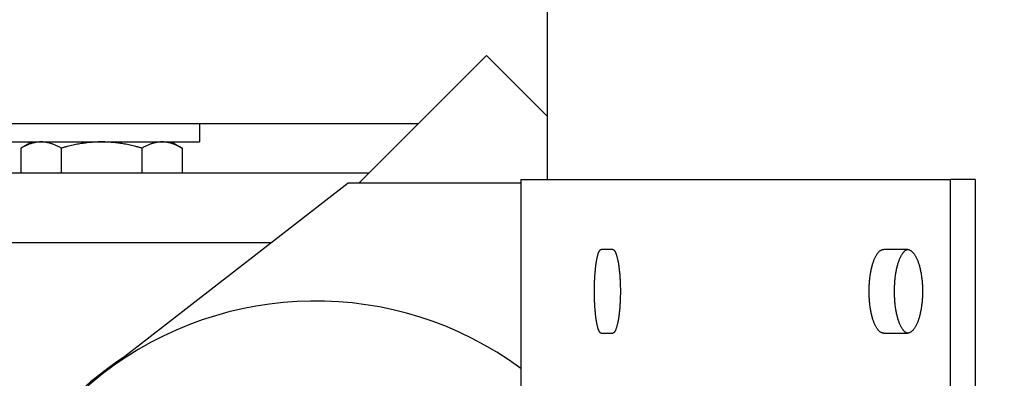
# Model space of a CAD drawing. Header units: inches. Extents: x 24 to 1128, y -69 to 748.
# Tile 306 of 656: x 380.67 to 387.28, y 630.46 to 632.87. Entities that reach past the tile are written whole.
import ezdxf

# ---------------------------------------------------------------- set-up
doc = ezdxf.new("R2010")
doc.units = ezdxf.units.IN
doc.header["$LTSCALE"] = 32
doc.header["$MEASUREMENT"] = 0
doc.layers.add('Dimension (ANSI)', color=7, linetype='Continuous', lineweight=25)
doc.layers.add('Visible (ANSI)', color=7, linetype='Continuous', lineweight=30)
doc.styles.add('Note Text (ANSI)', font='tahoma.ttf')
doc.dimstyles.new('SB Fraction-16 (ANSI)', dxfattribs={"dimscale": 32, "dimtxt": 0.125, "dimasz": 0.098425, "dimexe": 0.125, "dimexo": 0.0625, "dimgap": 0.031496, "dimtad": 0, "dimtih": 1, "dimtoh": 1, "dimdec": 4, "dimrnd": 1e-08, "dimzin": 0, "dimdsep": 46, "dimlunit": 5, "dimtxsty": 'Note Text (ANSI)', "dimcen": 0.09, "dimdle": 0.393701, "dimclrd": 256, "dimclre": 256, "dimclrt": 256, "dimadec": 0, "dimazin": 3, "dimtfac": 0.96, "dimtofl": 0, "dimtmove": 0, "dimatfit": 3, "dimfxl": 1, "dimfrac": 2, "dimtolj": 1, "dimtzin": 12, "dimlwd": -1, "dimlwe": -1, "dimarcsym": 0})

# ---------------------------------------------------------------- blocks, each defined once
blk = doc.blocks.new('*D18')
at = {"layer": 'Defpoints', "color": 0, "transparency": 16777216}
for p in [(496.2806, 687.6685), (344.4743, 549.6685), (496.2806, 549.6685)]:
    blk.add_point(p, dxfattribs=at)
at = {"layer": 'Dimension (ANSI)', "transparency": 16777216}
for p, q in [((494.2806, 687.6685), (340.4743, 687.6685)), ((344.4743, 684.5189), (344.4743, 621.7677)), ((344.4743, 552.8181), (344.4743, 615.5693)), ((494.2806, 549.6685), (340.4743, 549.6685))]:
    blk.add_line(p, q, dxfattribs=at)
for points in [[(343.9494, 684.5189), (344.9993, 684.5189), (344.4743, 687.6685)], [(343.9494, 552.8181), (344.9993, 552.8181), (344.4743, 549.6685)]]:
    blk.add_solid(points, dxfattribs=at)
at = {"layer": 'Dimension (ANSI)', "transparency": 16777216, "insert": (340.3723, 620.7599), "char_height": 4, "attachment_point": 1, "style": 'Note Text (ANSI)'}
blk.add_mtext('\\A1;138', dxfattribs=at)

msp = doc.modelspace()

# ---------------------------------------------------------------- linework, layer by layer
at = {"layer": 'Visible (ANSI)'}
for p, q in [((384.21443, 631.79353), (384.21443, 634.41853)), ((382.94731, 631.76864), (383.80468, 632.62601)), ((383.80468, 632.62601), (384.21443, 632.21626)), ((383.34721, 632.16853), (378.15563, 632.16853)), ((381.87688, 632.16853), (381.87688, 632.04653)), ((380.56438, 632.04653), (381.87688, 632.04653)), ((380.75188, 632.04653), (380.67937, 632.00466)), ((381.68938, 632.04653), (381.7619, 632.00466)), ((380.67937, 632.00466), (380.67937, 631.83753)), ((380.95, 632.00466), (380.95, 631.83753)), ((381.49127, 632.00466), (381.49127, 631.83753)), ((381.7619, 632.00466), (381.7619, 631.83753)), ((383.01621, 631.83753), (380.46663, 631.83753)), ((382.8766, 631.76864), (381.22762, 630.48964)), ((384.03541, 631.76864), (382.8766, 631.76864)), ((384.03541, 631.79353), (386.9207, 631.79353)), ((384.03541, 631.79353), (384.03541, 626.04353)), ((386.9207, 615.79353), (386.9207, 631.79353)), ((387.08612, 631.79353), (386.9207, 631.79353)), ((387.08612, 631.79353), (387.08612, 615.79353)), ((382.36005, 631.36798), (380.48427, 631.36798)), ((384.65184, 631.32478), (384.57567, 631.32478)), ((386.62888, 631.32478), (386.47203, 631.32478)), ((384.57567, 630.76228), (384.65184, 630.76228)), ((386.47203, 630.76228), (386.62888, 630.76228))]:
    msp.add_line(p, q, dxfattribs=at)
for radius, start, end in [(2.33, 53.688358, 127.798213), (2.33837, 122.950185, 180), (2.33, 127.798213, 306.311642)]:
    msp.add_arc((382.65563, 628.64853), radius, start, end, dxfattribs=at)
for points in [[(380.81468, 632.04653), (380.75188, 632.04653), (380.67937, 632.00466)], [(380.95, 632.00466), (380.87748, 632.04653), (380.81468, 632.04653)], [(381.22063, 632.04653), (381.09503, 632.04653), (380.95, 632.00466)], [(381.49127, 632.00466), (381.34623, 632.04653), (381.22063, 632.04653)], [(381.62658, 632.04653), (381.56378, 632.04653), (381.49127, 632.00466)], [(381.7619, 632.00466), (381.68938, 632.04653), (381.62658, 632.04653)]]:
    msp.add_rational_spline(points, [1, 1.0379548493, 1], degree=2, dxfattribs=at)
for points, knots in [([(384.57567, 630.76228), (384.57484, 630.76228), (384.57402, 630.76241), (384.5732, 630.76267), (384.57237, 630.76292), (384.57155, 630.76331), (384.57073, 630.76382), (384.56991, 630.76433), (384.5691, 630.76497), (384.56829, 630.76574), (384.56748, 630.76651), (384.56667, 630.76741), (384.56587, 630.76843), (384.56507, 630.76945), (384.56427, 630.77059), (384.56348, 630.77186), (384.56269, 630.77313), (384.56191, 630.77453), (384.56113, 630.77605), (384.56036, 630.77756), (384.55959, 630.7792), (384.55883, 630.78096), (384.55849, 630.78175), (384.55815, 630.78256), (384.55781, 630.7834), (384.5574, 630.78443), (384.55699, 630.78549), (384.55658, 630.7866), (384.55584, 630.78859), (384.5551, 630.79071), (384.55438, 630.79293), (384.55366, 630.79516), (384.55295, 630.79751), (384.55225, 630.79996), (384.55155, 630.80242), (384.55086, 630.80498), (384.55018, 630.80765), (384.5495, 630.81033), (384.54884, 630.81311), (384.54819, 630.81599), (384.54754, 630.81888), (384.5469, 630.82187), (384.54627, 630.82496), (384.54565, 630.82804), (384.54504, 630.83123), (384.54444, 630.83452), (384.54384, 630.8378), (384.54326, 630.84118), (384.5427, 630.84466), (384.54267, 630.84482), (384.54264, 630.84498), (384.54262, 630.84514), (384.54208, 630.84846), (384.54155, 630.85186), (384.54104, 630.85534), (384.54051, 630.85899), (384.53999, 630.86272), (384.53949, 630.86653), (384.53898, 630.87035), (384.5385, 630.87424), (384.53803, 630.87822), (384.53756, 630.88219), (384.53711, 630.88623), (384.53667, 630.89035), (384.53624, 630.89447), (384.53582, 630.89865), (384.53543, 630.9029), (384.53503, 630.90715), (384.53465, 630.91147), (384.53429, 630.91585), (384.53393, 630.92021), (384.53359, 630.92465), (384.53326, 630.92914), (384.53307, 630.9318), (384.53289, 630.93448), (384.53271, 630.93718), (384.53259, 630.93902), (384.53247, 630.94088), (384.53235, 630.94274), (384.53207, 630.94733), (384.5318, 630.95196), (384.53156, 630.95662), (384.53131, 630.96129), (384.53109, 630.966), (384.53088, 630.97074), (384.53068, 630.97548), (384.53049, 630.98025), (384.53033, 630.98505), (384.53016, 630.98985), (384.53002, 630.99468), (384.5299, 630.99953), (384.52977, 631.00438), (384.52967, 631.00925), (384.52959, 631.01413), (384.5295, 631.01901), (384.52944, 631.0239), (384.5294, 631.02881), (384.52936, 631.03371), (384.52934, 631.03862), (384.52934, 631.04353), (384.52934, 631.0442), (384.52934, 631.04487), (384.52934, 631.04554), (384.52934, 631.04978), (384.52936, 631.05402), (384.5294, 631.05825), (384.52944, 631.06315), (384.5295, 631.06805), (384.52959, 631.07293), (384.52967, 631.07781), (384.52977, 631.08268), (384.5299, 631.08753), (384.53002, 631.09238), (384.53016, 631.0972), (384.53033, 631.102), (384.53049, 631.10681), (384.53068, 631.11158), (384.53088, 631.11632), (384.53109, 631.12106), (384.53131, 631.12577), (384.53156, 631.13044), (384.5318, 631.1351), (384.53207, 631.13973), (384.53235, 631.14432), (384.53247, 631.14624), (384.53259, 631.14814), (384.53272, 631.15004), (384.53289, 631.15269), (384.53307, 631.15532), (384.53326, 631.15792), (384.53359, 631.16241), (384.53393, 631.16684), (384.53429, 631.17121), (384.53465, 631.17559), (384.53503, 631.17991), (384.53543, 631.18415), (384.53582, 631.18841), (384.53624, 631.19259), (384.53667, 631.19671), (384.53711, 631.20083), (384.53756, 631.20487), (384.53803, 631.20884), (384.5385, 631.21281), (384.53898, 631.21671), (384.53949, 631.22053), (384.53999, 631.22434), (384.54051, 631.22807), (384.54104, 631.23172), (384.54134, 631.23372), (384.54163, 631.23569), (384.54194, 631.23764), (384.54219, 631.23925), (384.54244, 631.24083), (384.5427, 631.2424), (384.54326, 631.24588), (384.54384, 631.24926), (384.54444, 631.25254), (384.54504, 631.25583), (384.54565, 631.25901), (384.54627, 631.2621), (384.5469, 631.26519), (384.54754, 631.26818), (384.54819, 631.27107), (384.54884, 631.27395), (384.5495, 631.27673), (384.55018, 631.27941), (384.55086, 631.28208), (384.55155, 631.28464), (384.55225, 631.2871), (384.55295, 631.28955), (384.55366, 631.2919), (384.55438, 631.29413), (384.55495, 631.29587), (384.55552, 631.29754), (384.55609, 631.29914), (384.55625, 631.29959), (384.55642, 631.30003), (384.55658, 631.30046), (384.55732, 631.30246), (384.55807, 631.30434), (384.55883, 631.3061), (384.55959, 631.30786), (384.56036, 631.3095), (384.56113, 631.31101), (384.56191, 631.31253), (384.56269, 631.31393), (384.56348, 631.3152), (384.5642, 631.31634), (384.56491, 631.31739), (384.56564, 631.31833), (384.56571, 631.31843), (384.56579, 631.31854), (384.56587, 631.31863), (384.56667, 631.31966), (384.56748, 631.32055), (384.56829, 631.32132), (384.5691, 631.32209), (384.56991, 631.32273), (384.57073, 631.32324), (384.57155, 631.32375), (384.57237, 631.32414), (384.5732, 631.32439), (384.57402, 631.32465), (384.57485, 631.32478), (384.57567, 631.32478)], [0, 0, 0, 0, 0.0375338, 0.0375338, 0.0375338, 0.0751179, 0.0751179, 0.0751179, 0.1127326, 0.1127326, 0.1127326, 0.1503562, 0.1503562, 0.1503562, 0.1879645, 0.1879645, 0.1879645, 0.2255309, 0.2255309, 0.2255309, 0.2630259, 0.2630259, 0.2630259, 0.2798106, 0.2798106, 0.2798106, 0.3004493, 0.3004493, 0.3004493, 0.3379287, 0.3379287, 0.3379287, 0.3754615, 0.3754615, 0.3754615, 0.4130229, 0.4130229, 0.4130229, 0.450587, 0.450587, 0.450587, 0.4881274, 0.4881274, 0.4881274, 0.5256175, 0.5256175, 0.5256175, 0.5630318, 0.5630318, 0.5630318, 0.564774, 0.564774, 0.564774, 0.6004411, 0.6004411, 0.6004411, 0.6379268, 0.6379268, 0.6379268, 0.6754533, 0.6754533, 0.6754533, 0.7129876, 0.7129876, 0.7129876, 0.7505009, 0.7505009, 0.7505009, 0.7879694, 0.7879694, 0.7879694, 0.8253763, 0.8253763, 0.8253763, 0.8475498, 0.8475498, 0.8475498, 0.8627288, 0.8627288, 0.8627288, 0.9001555, 0.9001555, 0.9001555, 0.9376465, 0.9376465, 0.9376465, 0.975161, 0.975161, 0.975161, 1.0126663, 1.0126663, 1.0126663, 1.0501387, 1.0501387, 1.0501387, 1.0875623, 1.0875623, 1.0875623, 1.1249275, 1.1249275, 1.1249275, 1.1300195, 1.1300195, 1.1300195, 1.1622761, 1.1622761, 1.1622761, 1.1996813, 1.1996813, 1.1996813, 1.2371359, 1.2371359, 1.2371359, 1.274625, 1.274625, 1.274625, 1.3121256, 1.3121256, 1.3121256, 1.349606, 1.349606, 1.349606, 1.3870263, 1.3870263, 1.3870263, 1.4026421, 1.4026421, 1.4026421, 1.4243744, 1.4243744, 1.4243744, 1.4617728, 1.4617728, 1.4617728, 1.4992285, 1.4992285, 1.4992285, 1.5367238, 1.5367238, 1.5367238, 1.5742344, 1.5742344, 1.5742344, 1.6117307, 1.6117307, 1.6117307, 1.6491793, 1.6491793, 1.6491793, 1.6696603, 1.6696603, 1.6696603, 1.6865644, 1.6865644, 1.6865644, 1.7240046, 1.7240046, 1.7240046, 1.7615052, 1.7615052, 1.7615052, 1.7990407, 1.7990407, 1.7990407, 1.8365849, 1.8365849, 1.8365849, 1.8741116, 1.8741116, 1.8741116, 1.9115949, 1.9115949, 1.9115949, 1.9408536, 1.9408536, 1.9408536, 1.9490138, 1.9490138, 1.9490138, 1.9864405, 1.9864405, 1.9864405, 2.023891, 2.023891, 2.023891, 2.0613394, 2.0613394, 2.0613394, 2.0951394, 2.0951394, 2.0951394, 2.0987624, 2.0987624, 2.0987624, 2.1362026, 2.1362026, 2.1362026, 2.1736806, 2.1736806, 2.1736806, 2.211174, 2.211174, 2.211174, 2.2486619, 2.2486619, 2.2486619, 2.2486619]), ([(384.65184, 631.32478), (384.65273, 631.32478), (384.65361, 631.32465), (384.65449, 631.32439), (384.65538, 631.32414), (384.65626, 631.32375), (384.65714, 631.32324), (384.65802, 631.32273), (384.6589, 631.32208), (384.65978, 631.32132), (384.66066, 631.32055), (384.66153, 631.31965), (384.6624, 631.31863), (384.66327, 631.31761), (384.66414, 631.31647), (384.665, 631.3152), (384.66586, 631.31393), (384.66672, 631.31253), (384.66757, 631.31101), (384.66842, 631.3095), (384.66926, 631.30786), (384.6701, 631.3061), (384.67047, 631.30531), (384.67085, 631.3045), (384.67122, 631.30366), (384.67168, 631.30263), (384.67213, 631.30156), (384.67258, 631.30046), (384.6734, 631.29847), (384.67421, 631.29635), (384.67501, 631.29413), (384.67581, 631.2919), (384.67661, 631.28955), (384.67739, 631.2871), (384.67817, 631.28464), (384.67893, 631.28208), (384.67969, 631.27941), (384.68045, 631.27673), (384.68119, 631.27395), (384.68192, 631.27107), (384.68265, 631.26818), (384.68337, 631.26519), (384.68407, 631.2621), (384.68478, 631.25902), (384.68547, 631.25583), (384.68614, 631.25254), (384.68681, 631.24926), (384.68747, 631.24588), (384.68812, 631.2424), (384.68815, 631.24224), (384.68817, 631.24208), (384.6882, 631.24192), (384.68882, 631.2386), (384.68941, 631.2352), (384.68999, 631.23172), (384.6906, 631.22807), (384.69119, 631.22434), (384.69176, 631.22053), (384.69234, 631.21671), (384.69289, 631.21281), (384.69343, 631.20884), (384.69396, 631.20487), (384.69448, 631.20083), (384.69498, 631.19671), (384.69547, 631.19259), (384.69595, 631.18841), (384.69641, 631.18415), (384.69686, 631.17991), (384.6973, 631.17559), (384.69772, 631.17121), (384.69813, 631.16684), (384.69853, 631.16241), (384.6989, 631.15792), (384.69912, 631.15526), (384.69933, 631.15258), (384.69954, 631.14988), (384.69968, 631.14804), (384.69982, 631.14618), (384.69995, 631.14432), (384.70028, 631.13973), (384.70058, 631.1351), (384.70087, 631.13044), (384.70115, 631.12577), (384.70141, 631.12106), (384.70165, 631.11632), (384.70189, 631.11158), (384.7021, 631.10681), (384.70229, 631.102), (384.70248, 631.0972), (384.70265, 631.09238), (384.70279, 631.08753), (384.70294, 631.08268), (384.70306, 631.07781), (384.70315, 631.07293), (384.70325, 631.06805), (384.70332, 631.06315), (384.70337, 631.05825), (384.70342, 631.05335), (384.70344, 631.04844), (384.70344, 631.04353), (384.70344, 631.04286), (384.70344, 631.04219), (384.70344, 631.04152), (384.70343, 631.03728), (384.70341, 631.03304), (384.70337, 631.02881), (384.70332, 631.0239), (384.70325, 631.01901), (384.70315, 631.01413), (384.70306, 631.00925), (384.70294, 631.00438), (384.70279, 630.99953), (384.70265, 630.99468), (384.70248, 630.98985), (384.70229, 630.98505), (384.7021, 630.98025), (384.70189, 630.97548), (384.70165, 630.97074), (384.70141, 630.966), (384.70115, 630.96129), (384.70087, 630.95662), (384.70058, 630.95195), (384.70028, 630.94733), (384.69995, 630.94274), (384.69981, 630.94082), (384.69967, 630.93892), (384.69953, 630.93702), (384.69932, 630.93437), (384.69911, 630.93174), (384.6989, 630.92914), (384.69853, 630.92465), (384.69813, 630.92022), (384.69772, 630.91585), (384.6973, 630.91147), (384.69686, 630.90715), (384.69641, 630.9029), (384.69595, 630.89865), (384.69547, 630.89447), (384.69498, 630.89035), (384.69448, 630.88623), (384.69396, 630.88219), (384.69343, 630.87822), (384.69289, 630.87425), (384.69234, 630.87035), (384.69176, 630.86653), (384.69119, 630.86272), (384.6906, 630.85899), (384.68999, 630.85534), (384.68966, 630.85334), (384.68932, 630.85137), (384.68898, 630.84942), (384.68869, 630.84781), (384.68841, 630.84622), (384.68812, 630.84466), (384.68747, 630.84118), (384.68681, 630.8378), (384.68614, 630.83452), (384.68547, 630.83123), (384.68478, 630.82804), (384.68407, 630.82496), (384.68337, 630.82187), (384.68265, 630.81888), (384.68192, 630.81599), (384.68119, 630.81311), (384.68045, 630.81033), (384.67969, 630.80765), (384.67893, 630.80498), (384.67817, 630.80242), (384.67739, 630.79996), (384.67661, 630.79751), (384.67581, 630.79516), (384.67501, 630.79293), (384.67439, 630.79119), (384.67376, 630.78952), (384.67312, 630.78792), (384.67294, 630.78747), (384.67276, 630.78703), (384.67258, 630.7866), (384.67176, 630.7846), (384.67093, 630.78272), (384.6701, 630.78096), (384.66926, 630.7792), (384.66842, 630.77756), (384.66757, 630.77605), (384.66672, 630.77453), (384.66586, 630.77313), (384.665, 630.77186), (384.66422, 630.77072), (384.66344, 630.76967), (384.66265, 630.76873), (384.66257, 630.76862), (384.66249, 630.76852), (384.6624, 630.76843), (384.66153, 630.7674), (384.66066, 630.76651), (384.65978, 630.76574), (384.6589, 630.76497), (384.65802, 630.76433), (384.65714, 630.76382), (384.65626, 630.76331), (384.65538, 630.76292), (384.65449, 630.76267), (384.65361, 630.76241), (384.65273, 630.76228), (384.65184, 630.76228)], [0, 0, 0, 0, 0.0375338, 0.0375338, 0.0375338, 0.0751179, 0.0751179, 0.0751179, 0.1127326, 0.1127326, 0.1127326, 0.1503562, 0.1503562, 0.1503562, 0.1879645, 0.1879645, 0.1879645, 0.2255309, 0.2255309, 0.2255309, 0.2630259, 0.2630259, 0.2630259, 0.2798106, 0.2798106, 0.2798106, 0.3004493, 0.3004493, 0.3004493, 0.3379287, 0.3379287, 0.3379287, 0.3754615, 0.3754615, 0.3754615, 0.4130229, 0.4130229, 0.4130229, 0.450587, 0.450587, 0.450587, 0.4881274, 0.4881274, 0.4881274, 0.5256175, 0.5256175, 0.5256175, 0.5630318, 0.5630318, 0.5630318, 0.564774, 0.564774, 0.564774, 0.6004411, 0.6004411, 0.6004411, 0.6379268, 0.6379268, 0.6379268, 0.6754533, 0.6754533, 0.6754533, 0.7129876, 0.7129876, 0.7129876, 0.7505009, 0.7505009, 0.7505009, 0.7879694, 0.7879694, 0.7879694, 0.8253763, 0.8253763, 0.8253763, 0.8475498, 0.8475498, 0.8475498, 0.8627288, 0.8627288, 0.8627288, 0.9001555, 0.9001555, 0.9001555, 0.9376465, 0.9376465, 0.9376465, 0.975161, 0.975161, 0.975161, 1.0126663, 1.0126663, 1.0126663, 1.0501387, 1.0501387, 1.0501387, 1.0875623, 1.0875623, 1.0875623, 1.1249275, 1.1249275, 1.1249275, 1.1300195, 1.1300195, 1.1300195, 1.1622761, 1.1622761, 1.1622761, 1.1996813, 1.1996813, 1.1996813, 1.2371359, 1.2371359, 1.2371359, 1.274625, 1.274625, 1.274625, 1.3121256, 1.3121256, 1.3121256, 1.349606, 1.349606, 1.349606, 1.3870263, 1.3870263, 1.3870263, 1.4026421, 1.4026421, 1.4026421, 1.4243744, 1.4243744, 1.4243744, 1.4617728, 1.4617728, 1.4617728, 1.4992285, 1.4992285, 1.4992285, 1.5367238, 1.5367238, 1.5367238, 1.5742344, 1.5742344, 1.5742344, 1.6117307, 1.6117307, 1.6117307, 1.6491793, 1.6491793, 1.6491793, 1.6696603, 1.6696603, 1.6696603, 1.6865644, 1.6865644, 1.6865644, 1.7240046, 1.7240046, 1.7240046, 1.7615052, 1.7615052, 1.7615052, 1.7990407, 1.7990407, 1.7990407, 1.8365849, 1.8365849, 1.8365849, 1.8741116, 1.8741116, 1.8741116, 1.9115949, 1.9115949, 1.9115949, 1.9408536, 1.9408536, 1.9408536, 1.9490138, 1.9490138, 1.9490138, 1.9864405, 1.9864405, 1.9864405, 2.023891, 2.023891, 2.023891, 2.0613394, 2.0613394, 2.0613394, 2.0951394, 2.0951394, 2.0951394, 2.0987624, 2.0987624, 2.0987624, 2.1362026, 2.1362026, 2.1362026, 2.1736806, 2.1736806, 2.1736806, 2.211174, 2.211174, 2.211174, 2.2486619, 2.2486619, 2.2486619, 2.2486619]), ([(386.47203, 630.76228), (386.47029, 630.76228), (386.46856, 630.76241), (386.46683, 630.76267), (386.4651, 630.76292), (386.46337, 630.76331), (386.46165, 630.76382), (386.45993, 630.76433), (386.45822, 630.76497), (386.45651, 630.76574), (386.45481, 630.76651), (386.45311, 630.76741), (386.45142, 630.76843), (386.44973, 630.76945), (386.44805, 630.77059), (386.44639, 630.77186), (386.44472, 630.77313), (386.44307, 630.77453), (386.44143, 630.77605), (386.43979, 630.77756), (386.43817, 630.7792), (386.43656, 630.78096), (386.43584, 630.78175), (386.43512, 630.78256), (386.43441, 630.7834), (386.43353, 630.78443), (386.43266, 630.78549), (386.43179, 630.7866), (386.43022, 630.78859), (386.42867, 630.79071), (386.42714, 630.79293), (386.42561, 630.79516), (386.4241, 630.79751), (386.42261, 630.79996), (386.42112, 630.80242), (386.41966, 630.80498), (386.41822, 630.80765), (386.41679, 630.81033), (386.41537, 630.81311), (386.41399, 630.81599), (386.4126, 630.81888), (386.41124, 630.82187), (386.40991, 630.82496), (386.40858, 630.82804), (386.40728, 630.83123), (386.40601, 630.83452), (386.40474, 630.8378), (386.4035, 630.84118), (386.40229, 630.84466), (386.40223, 630.84482), (386.40217, 630.84498), (386.40212, 630.84514), (386.40097, 630.84846), (386.39985, 630.85186), (386.39876, 630.85534), (386.39762, 630.85899), (386.39651, 630.86272), (386.39543, 630.86653), (386.39436, 630.87035), (386.39332, 630.87424), (386.39232, 630.87822), (386.39131, 630.88219), (386.39035, 630.88623), (386.38942, 630.89035), (386.38849, 630.89447), (386.3876, 630.89865), (386.38675, 630.9029), (386.3859, 630.90715), (386.38508, 630.91147), (386.38431, 630.91585), (386.38354, 630.92021), (386.3828, 630.92465), (386.38211, 630.92914), (386.3817, 630.9318), (386.3813, 630.93448), (386.38092, 630.93718), (386.38066, 630.93902), (386.38041, 630.94088), (386.38016, 630.94274), (386.37955, 630.94733), (386.37898, 630.95196), (386.37846, 630.95662), (386.37793, 630.96129), (386.37745, 630.966), (386.37701, 630.97074), (386.37657, 630.97548), (386.37617, 630.98025), (386.37582, 630.98505), (386.37546, 630.98985), (386.37515, 630.99468), (386.37489, 630.99953), (386.37462, 631.00438), (386.3744, 631.00925), (386.37422, 631.01413), (386.37404, 631.01901), (386.37391, 631.0239), (386.37382, 631.02881), (386.37373, 631.03371), (386.37369, 631.03862), (386.37369, 631.04353), (386.37369, 631.0442), (386.37369, 631.04487), (386.37369, 631.04554), (386.3737, 631.04978), (386.37374, 631.05402), (386.37382, 631.05825), (386.37391, 631.06315), (386.37404, 631.06805), (386.37422, 631.07293), (386.3744, 631.07781), (386.37462, 631.08268), (386.37489, 631.08753), (386.37515, 631.09238), (386.37546, 631.0972), (386.37582, 631.102), (386.37617, 631.10681), (386.37657, 631.11158), (386.37701, 631.11632), (386.37745, 631.12106), (386.37793, 631.12577), (386.37846, 631.13044), (386.37898, 631.1351), (386.37955, 631.13973), (386.38016, 631.14432), (386.38041, 631.14624), (386.38068, 631.14814), (386.38095, 631.15004), (386.38132, 631.15269), (386.38171, 631.15532), (386.38211, 631.15792), (386.3828, 631.16241), (386.38354, 631.16684), (386.38431, 631.17121), (386.38508, 631.17559), (386.3859, 631.17991), (386.38675, 631.18415), (386.3876, 631.18841), (386.38849, 631.19259), (386.38942, 631.19671), (386.39035, 631.20083), (386.39131, 631.20487), (386.39232, 631.20884), (386.39332, 631.21281), (386.39436, 631.21671), (386.39543, 631.22053), (386.39651, 631.22434), (386.39762, 631.22807), (386.39876, 631.23172), (386.39938, 631.23372), (386.40002, 631.23569), (386.40067, 631.23764), (386.4012, 631.23925), (386.40174, 631.24083), (386.40229, 631.2424), (386.4035, 631.24588), (386.40474, 631.24926), (386.40601, 631.25254), (386.40728, 631.25583), (386.40858, 631.25901), (386.40991, 631.2621), (386.41124, 631.26519), (386.4126, 631.26818), (386.41399, 631.27107), (386.41537, 631.27395), (386.41679, 631.27673), (386.41822, 631.27941), (386.41966, 631.28208), (386.42112, 631.28464), (386.42261, 631.2871), (386.4241, 631.28955), (386.42561, 631.2919), (386.42714, 631.29413), (386.42833, 631.29587), (386.42954, 631.29754), (386.43077, 631.29914), (386.43111, 631.29959), (386.43145, 631.30003), (386.43179, 631.30046), (386.43336, 631.30246), (386.43495, 631.30434), (386.43656, 631.3061), (386.43817, 631.30786), (386.43979, 631.3095), (386.44143, 631.31101), (386.44307, 631.31253), (386.44472, 631.31393), (386.44639, 631.3152), (386.44789, 631.31634), (386.4494, 631.31739), (386.45093, 631.31833), (386.45109, 631.31843), (386.45126, 631.31854), (386.45142, 631.31863), (386.45311, 631.31966), (386.45481, 631.32055), (386.45651, 631.32132), (386.45822, 631.32209), (386.45994, 631.32273), (386.46165, 631.32324), (386.46338, 631.32375), (386.4651, 631.32414), (386.46683, 631.32439), (386.46856, 631.32465), (386.47029, 631.32478), (386.47203, 631.32478)], [0, 0, 0, 0, 0.0375338, 0.0375338, 0.0375338, 0.0751179, 0.0751179, 0.0751179, 0.1127326, 0.1127326, 0.1127326, 0.1503562, 0.1503562, 0.1503562, 0.1879645, 0.1879645, 0.1879645, 0.2255309, 0.2255309, 0.2255309, 0.2630259, 0.2630259, 0.2630259, 0.2798106, 0.2798106, 0.2798106, 0.3004493, 0.3004493, 0.3004493, 0.3379287, 0.3379287, 0.3379287, 0.3754615, 0.3754615, 0.3754615, 0.4130229, 0.4130229, 0.4130229, 0.450587, 0.450587, 0.450587, 0.4881274, 0.4881274, 0.4881274, 0.5256175, 0.5256175, 0.5256175, 0.5630318, 0.5630318, 0.5630318, 0.564774, 0.564774, 0.564774, 0.6004411, 0.6004411, 0.6004411, 0.6379268, 0.6379268, 0.6379268, 0.6754533, 0.6754533, 0.6754533, 0.7129876, 0.7129876, 0.7129876, 0.7505009, 0.7505009, 0.7505009, 0.7879694, 0.7879694, 0.7879694, 0.8253763, 0.8253763, 0.8253763, 0.8475498, 0.8475498, 0.8475498, 0.8627288, 0.8627288, 0.8627288, 0.9001555, 0.9001555, 0.9001555, 0.9376465, 0.9376465, 0.9376465, 0.975161, 0.975161, 0.975161, 1.0126663, 1.0126663, 1.0126663, 1.0501387, 1.0501387, 1.0501387, 1.0875623, 1.0875623, 1.0875623, 1.1249275, 1.1249275, 1.1249275, 1.1300195, 1.1300195, 1.1300195, 1.1622761, 1.1622761, 1.1622761, 1.1996813, 1.1996813, 1.1996813, 1.2371359, 1.2371359, 1.2371359, 1.274625, 1.274625, 1.274625, 1.3121256, 1.3121256, 1.3121256, 1.349606, 1.349606, 1.349606, 1.3870263, 1.3870263, 1.3870263, 1.4026421, 1.4026421, 1.4026421, 1.4243744, 1.4243744, 1.4243744, 1.4617728, 1.4617728, 1.4617728, 1.4992285, 1.4992285, 1.4992285, 1.5367238, 1.5367238, 1.5367238, 1.5742344, 1.5742344, 1.5742344, 1.6117307, 1.6117307, 1.6117307, 1.6491793, 1.6491793, 1.6491793, 1.6696603, 1.6696603, 1.6696603, 1.6865644, 1.6865644, 1.6865644, 1.7240046, 1.7240046, 1.7240046, 1.7615052, 1.7615052, 1.7615052, 1.7990407, 1.7990407, 1.7990407, 1.8365849, 1.8365849, 1.8365849, 1.8741116, 1.8741116, 1.8741116, 1.9115949, 1.9115949, 1.9115949, 1.9408536, 1.9408536, 1.9408536, 1.9490138, 1.9490138, 1.9490138, 1.9864405, 1.9864405, 1.9864405, 2.023891, 2.023891, 2.023891, 2.0613394, 2.0613394, 2.0613394, 2.0951394, 2.0951394, 2.0951394, 2.0987624, 2.0987624, 2.0987624, 2.1362026, 2.1362026, 2.1362026, 2.1736806, 2.1736806, 2.1736806, 2.211174, 2.211174, 2.211174, 2.2486619, 2.2486619, 2.2486619, 2.2486619]), ([(386.63432, 631.32438), (386.63262, 631.32413), (386.63092, 631.32374), (386.62923, 631.32324), (386.62752, 631.32273), (386.62582, 631.32208), (386.62412, 631.32132), (386.62242, 631.32055), (386.62073, 631.31965), (386.61905, 631.31863), (386.61737, 631.31761), (386.6157, 631.31647), (386.61404, 631.3152), (386.61238, 631.31393), (386.61074, 631.31253), (386.6091, 631.31101), (386.60747, 631.3095), (386.60586, 631.30786), (386.60426, 631.3061), (386.6036, 631.30537), (386.60294, 631.30463), (386.60228, 631.30386), (386.60135, 631.30277), (386.60043, 631.30164), (386.59951, 631.30046), (386.59795, 631.29847), (386.5964, 631.29635), (386.59488, 631.29413), (386.59336, 631.2919), (386.59185, 631.28955), (386.59037, 631.2871), (386.5889, 631.28464), (386.58744, 631.28208), (386.58601, 631.27941), (386.58458, 631.27673), (386.58317, 631.27395), (386.58179, 631.27107), (386.58041, 631.26818), (386.57906, 631.26519), (386.57773, 631.2621), (386.57641, 631.25902), (386.57512, 631.25583), (386.57385, 631.25254), (386.57261, 631.24931), (386.57139, 631.24599), (386.5702, 631.24257), (386.56898, 631.23904), (386.56779, 631.23542), (386.56663, 631.23172), (386.5655, 631.22807), (386.56439, 631.22434), (386.56332, 631.22053), (386.56225, 631.21671), (386.56122, 631.21281), (386.56022, 631.20884), (386.55922, 631.20487), (386.55826, 631.20083), (386.55734, 631.19671), (386.55642, 631.19259), (386.55553, 631.18841), (386.55468, 631.18415), (386.55383, 631.17991), (386.55302, 631.17559), (386.55225, 631.17121), (386.55149, 631.16684), (386.55076, 631.16241), (386.55007, 631.15792), (386.54969, 631.15548), (386.54933, 631.15302), (386.54897, 631.15054), (386.54868, 631.14848), (386.5484, 631.1464), (386.54812, 631.14432), (386.54751, 631.13973), (386.54695, 631.1351), (386.54643, 631.13044), (386.5459, 631.12577), (386.54542, 631.12106), (386.54498, 631.11632), (386.54455, 631.11158), (386.54415, 631.10681), (386.5438, 631.102), (386.54345, 631.0972), (386.54314, 631.09238), (386.54287, 631.08753), (386.54261, 631.08268), (386.54239, 631.07781), (386.54221, 631.07293), (386.54204, 631.06805), (386.5419, 631.06315), (386.54181, 631.05825), (386.54173, 631.05335), (386.54168, 631.04844), (386.54168, 631.04353), (386.54168, 631.04294), (386.54168, 631.04235), (386.54168, 631.04176), (386.54169, 631.03744), (386.54174, 631.03312), (386.54181, 631.02881), (386.5419, 631.02391), (386.54204, 631.01901), (386.54221, 631.01413), (386.54239, 631.00925), (386.54261, 631.00438), (386.54287, 630.99953), (386.54314, 630.99468), (386.54345, 630.98985), (386.5438, 630.98505), (386.54415, 630.98025), (386.54455, 630.97548), (386.54498, 630.97074), (386.54542, 630.966), (386.5459, 630.96129), (386.54643, 630.95662), (386.54695, 630.95195), (386.54751, 630.94733), (386.54812, 630.94274), (386.54839, 630.94074), (386.54866, 630.93875), (386.54894, 630.93677), (386.5493, 630.93421), (386.54968, 630.93166), (386.55007, 630.92914), (386.55076, 630.92465), (386.55149, 630.92022), (386.55225, 630.91585), (386.55302, 630.91147), (386.55383, 630.90715), (386.55468, 630.9029), (386.55553, 630.89865), (386.55642, 630.89447), (386.55734, 630.89035), (386.55826, 630.88623), (386.55922, 630.88219), (386.56022, 630.87822), (386.56122, 630.87425), (386.56225, 630.87035), (386.56332, 630.86653), (386.56439, 630.86272), (386.5655, 630.85899), (386.56663, 630.85534), (386.5673, 630.85319), (386.56799, 630.85107), (386.56868, 630.84898), (386.56916, 630.84753), (386.56965, 630.84608), (386.57015, 630.84466), (386.57135, 630.84118), (386.57259, 630.8378), (386.57385, 630.83452), (386.57512, 630.83123), (386.57641, 630.82805), (386.57773, 630.82496), (386.57906, 630.82187), (386.58041, 630.81888), (386.58179, 630.81599), (386.58317, 630.81311), (386.58458, 630.81033), (386.58601, 630.80765), (386.58744, 630.80498), (386.58889, 630.80242), (386.59037, 630.79996), (386.59185, 630.79751), (386.59336, 630.79516), (386.59488, 630.79293), (386.59614, 630.7911), (386.59741, 630.78934), (386.59869, 630.78765), (386.59897, 630.7873), (386.59924, 630.78694), (386.59951, 630.7866), (386.60108, 630.7846), (386.60266, 630.78272), (386.60426, 630.78096), (386.60586, 630.7792), (386.60747, 630.77756), (386.6091, 630.77605), (386.61073, 630.77453), (386.61238, 630.77313), (386.61404, 630.77186), (386.61557, 630.77069), (386.61711, 630.76962), (386.61867, 630.76866), (386.61879, 630.76858), (386.61892, 630.7685), (386.61905, 630.76843), (386.62073, 630.7674), (386.62242, 630.76651), (386.62412, 630.76574), (386.62582, 630.76497), (386.62752, 630.76433), (386.62923, 630.76382), (386.63092, 630.76331), (386.63262, 630.76293), (386.63432, 630.76268)], [0.0378637, 0.0378637, 0.0378637, 0.0378637, 0.0747701, 0.0747701, 0.0747701, 0.1122148, 0.1122148, 0.1122148, 0.1496709, 0.1496709, 0.1496709, 0.1871144, 0.1871144, 0.1871144, 0.2245187, 0.2245187, 0.2245187, 0.2618544, 0.2618544, 0.2618544, 0.2772413, 0.2772413, 0.2772413, 0.2991263, 0.2991263, 0.2991263, 0.3364637, 0.3364637, 0.3364637, 0.3738614, 0.3738614, 0.3738614, 0.4112945, 0.4112945, 0.4112945, 0.448737, 0.448737, 0.448737, 0.4861623, 0.4861623, 0.4861623, 0.5235439, 0.5235439, 0.5235439, 0.5602595, 0.5602595, 0.5602595, 0.5981821, 0.5981821, 0.5981821, 0.6355906, 0.6355906, 0.6355906, 0.6730459, 0.6730459, 0.6730459, 0.7105155, 0.7105155, 0.7105155, 0.7479705, 0.7479705, 0.7479705, 0.7853877, 0.7853877, 0.7853877, 0.8227503, 0.8227503, 0.8227503, 0.8431011, 0.8431011, 0.8431011, 0.8600691, 0.8600691, 0.8600691, 0.8974681, 0.8974681, 0.8974681, 0.9349314, 0.9349314, 0.9349314, 0.9724193, 0.9724193, 0.9724193, 1.0099003, 1.0099003, 1.0099003, 1.0473516, 1.0473516, 1.0473516, 1.0847584, 1.0847584, 1.0847584, 1.1221121, 1.1221121, 1.1221121, 1.1266091, 1.1266091, 1.1266091, 1.1594519, 1.1594519, 1.1594519, 1.1968422, 1.1968422, 1.1968422, 1.2342763, 1.2342763, 1.2342763, 1.2717406, 1.2717406, 1.2717406, 1.3092132, 1.3092132, 1.3092132, 1.3466636, 1.3466636, 1.3466636, 1.3840531, 1.3840531, 1.3840531, 1.4003166, 1.4003166, 1.4003166, 1.4213674, 1.4213674, 1.4213674, 1.4587246, 1.4587246, 1.4587246, 1.4961321, 1.4961321, 1.4961321, 1.5335722, 1.5335722, 1.5335722, 1.5710203, 1.5710203, 1.5710203, 1.6084468, 1.6084468, 1.6084468, 1.6458183, 1.6458183, 1.6458183, 1.667778, 1.667778, 1.667778, 1.6831155, 1.6831155, 1.6831155, 1.7204555, 1.7204555, 1.7204555, 1.7578485, 1.7578485, 1.7578485, 1.795269, 1.795269, 1.795269, 1.8326911, 1.8326911, 1.8326911, 1.8700886, 1.8700886, 1.8700886, 1.9074359, 1.9074359, 1.9074359, 1.9381946, 1.9381946, 1.9381946, 1.944711, 1.944711, 1.944711, 1.981984, 1.981984, 1.981984, 2.0192766, 2.0192766, 2.0192766, 2.0565625, 2.0565625, 2.0565625, 2.0910087, 2.0910087, 2.0910087, 2.093818, 2.093818, 2.093818, 2.131085, 2.131085, 2.131085, 2.1683881, 2.1683881, 2.1683881, 2.2052008, 2.2052008, 2.2052008, 2.2052008]), ([(386.62888, 631.32478), (386.63067, 631.32478), (386.63246, 631.32465), (386.63424, 631.32439), (386.63603, 631.32414), (386.63781, 631.32375), (386.63959, 631.32324), (386.64137, 631.32273), (386.64315, 631.32208), (386.64492, 631.32132), (386.64669, 631.32055), (386.64845, 631.31965), (386.65021, 631.31863), (386.65196, 631.31761), (386.65371, 631.31647), (386.65544, 631.3152), (386.65717, 631.31393), (386.6589, 631.31253), (386.66061, 631.31101), (386.66231, 631.3095), (386.66401, 631.30786), (386.66569, 631.3061), (386.66644, 631.30531), (386.66719, 631.3045), (386.66794, 631.30366), (386.66886, 631.30263), (386.66977, 631.30156), (386.67068, 631.30046), (386.67232, 631.29847), (386.67395, 631.29635), (386.67555, 631.29413), (386.67716, 631.2919), (386.67874, 631.28955), (386.68031, 631.2871), (386.68187, 631.28464), (386.68341, 631.28208), (386.68492, 631.27941), (386.68643, 631.27673), (386.68792, 631.27395), (386.68938, 631.27107), (386.69084, 631.26818), (386.69228, 631.26519), (386.69368, 631.2621), (386.69509, 631.25902), (386.69646, 631.25583), (386.69781, 631.25254), (386.69915, 631.24926), (386.70047, 631.24588), (386.70175, 631.2424), (386.70181, 631.24224), (386.70187, 631.24208), (386.70193, 631.24192), (386.70314, 631.2386), (386.70433, 631.2352), (386.70549, 631.23172), (386.7067, 631.22807), (386.70788, 631.22434), (386.70902, 631.22053), (386.71016, 631.21671), (386.71126, 631.21281), (386.71233, 631.20884), (386.71339, 631.20487), (386.71442, 631.20083), (386.71541, 631.19671), (386.7164, 631.19259), (386.71735, 631.18841), (386.71826, 631.18415), (386.71916, 631.17991), (386.72003, 631.17559), (386.72086, 631.17121), (386.72168, 631.16684), (386.72246, 631.16241), (386.7232, 631.15792), (386.72364, 631.15526), (386.72406, 631.15258), (386.72447, 631.14988), (386.72475, 631.14804), (386.72502, 631.14618), (386.72529, 631.14432), (386.72594, 631.13973), (386.72655, 631.1351), (386.72711, 631.13044), (386.72767, 631.12577), (386.72819, 631.12106), (386.72866, 631.11632), (386.72913, 631.11158), (386.72956, 631.10681), (386.72993, 631.102), (386.73031, 631.0972), (386.73064, 631.09238), (386.73093, 631.08753), (386.73121, 631.08268), (386.73145, 631.07781), (386.73164, 631.07293), (386.73183, 631.06805), (386.73197, 631.06315), (386.73207, 631.05825), (386.73216, 631.05335), (386.73221, 631.04844), (386.73221, 631.04353), (386.73221, 631.04286), (386.73221, 631.04219), (386.73221, 631.04152), (386.7322, 631.03728), (386.73215, 631.03304), (386.73207, 631.02881), (386.73197, 631.0239), (386.73183, 631.01901), (386.73164, 631.01413), (386.73145, 631.00925), (386.73121, 631.00438), (386.73093, 630.99953), (386.73064, 630.99468), (386.73031, 630.98985), (386.72993, 630.98505), (386.72956, 630.98025), (386.72913, 630.97548), (386.72866, 630.97074), (386.72819, 630.966), (386.72767, 630.96129), (386.72711, 630.95662), (386.72655, 630.95195), (386.72594, 630.94733), (386.72529, 630.94274), (386.72502, 630.94082), (386.72474, 630.93892), (386.72445, 630.93702), (386.72405, 630.93437), (386.72363, 630.93174), (386.7232, 630.92914), (386.72246, 630.92465), (386.72168, 630.92022), (386.72086, 630.91585), (386.72003, 630.91147), (386.71916, 630.90715), (386.71826, 630.9029), (386.71735, 630.89865), (386.7164, 630.89447), (386.71541, 630.89035), (386.71442, 630.88623), (386.71339, 630.88219), (386.71233, 630.87822), (386.71126, 630.87425), (386.71016, 630.87035), (386.70902, 630.86653), (386.70788, 630.86272), (386.7067, 630.85899), (386.70549, 630.85534), (386.70482, 630.85334), (386.70415, 630.85137), (386.70346, 630.84942), (386.7029, 630.84781), (386.70233, 630.84622), (386.70175, 630.84466), (386.70047, 630.84118), (386.69915, 630.8378), (386.69781, 630.83452), (386.69646, 630.83123), (386.69509, 630.82804), (386.69368, 630.82496), (386.69228, 630.82187), (386.69084, 630.81888), (386.68938, 630.81599), (386.68792, 630.81311), (386.68643, 630.81033), (386.68492, 630.80765), (386.68341, 630.80498), (386.68187, 630.80242), (386.68031, 630.79996), (386.67874, 630.79751), (386.67716, 630.79516), (386.67555, 630.79293), (386.6743, 630.79119), (386.67303, 630.78952), (386.67175, 630.78792), (386.67139, 630.78747), (386.67104, 630.78703), (386.67068, 630.7866), (386.66903, 630.7846), (386.66737, 630.78272), (386.66569, 630.78096), (386.66401, 630.7792), (386.66232, 630.77756), (386.66061, 630.77605), (386.6589, 630.77453), (386.65718, 630.77313), (386.65544, 630.77186), (386.65388, 630.77072), (386.6523, 630.76967), (386.65072, 630.76873), (386.65055, 630.76862), (386.65038, 630.76852), (386.65021, 630.76843), (386.64845, 630.7674), (386.64669, 630.76651), (386.64492, 630.76574), (386.64315, 630.76497), (386.64137, 630.76433), (386.63959, 630.76382), (386.63781, 630.76331), (386.63603, 630.76292), (386.63424, 630.76267), (386.63246, 630.76241), (386.63067, 630.76228), (386.62888, 630.76228)], [0, 0, 0, 0, 0.0375338, 0.0375338, 0.0375338, 0.0751179, 0.0751179, 0.0751179, 0.1127326, 0.1127326, 0.1127326, 0.1503562, 0.1503562, 0.1503562, 0.1879645, 0.1879645, 0.1879645, 0.2255309, 0.2255309, 0.2255309, 0.2630259, 0.2630259, 0.2630259, 0.2798106, 0.2798106, 0.2798106, 0.3004493, 0.3004493, 0.3004493, 0.3379287, 0.3379287, 0.3379287, 0.3754615, 0.3754615, 0.3754615, 0.4130229, 0.4130229, 0.4130229, 0.450587, 0.450587, 0.450587, 0.4881274, 0.4881274, 0.4881274, 0.5256175, 0.5256175, 0.5256175, 0.5630318, 0.5630318, 0.5630318, 0.564774, 0.564774, 0.564774, 0.6004411, 0.6004411, 0.6004411, 0.6379268, 0.6379268, 0.6379268, 0.6754533, 0.6754533, 0.6754533, 0.7129876, 0.7129876, 0.7129876, 0.7505009, 0.7505009, 0.7505009, 0.7879694, 0.7879694, 0.7879694, 0.8253763, 0.8253763, 0.8253763, 0.8475498, 0.8475498, 0.8475498, 0.8627288, 0.8627288, 0.8627288, 0.9001555, 0.9001555, 0.9001555, 0.9376465, 0.9376465, 0.9376465, 0.975161, 0.975161, 0.975161, 1.0126663, 1.0126663, 1.0126663, 1.0501387, 1.0501387, 1.0501387, 1.0875623, 1.0875623, 1.0875623, 1.1249275, 1.1249275, 1.1249275, 1.1300195, 1.1300195, 1.1300195, 1.1622761, 1.1622761, 1.1622761, 1.1996813, 1.1996813, 1.1996813, 1.2371359, 1.2371359, 1.2371359, 1.274625, 1.274625, 1.274625, 1.3121256, 1.3121256, 1.3121256, 1.349606, 1.349606, 1.349606, 1.3870263, 1.3870263, 1.3870263, 1.4026421, 1.4026421, 1.4026421, 1.4243744, 1.4243744, 1.4243744, 1.4617728, 1.4617728, 1.4617728, 1.4992285, 1.4992285, 1.4992285, 1.5367238, 1.5367238, 1.5367238, 1.5742344, 1.5742344, 1.5742344, 1.6117307, 1.6117307, 1.6117307, 1.6491793, 1.6491793, 1.6491793, 1.6696603, 1.6696603, 1.6696603, 1.6865644, 1.6865644, 1.6865644, 1.7240046, 1.7240046, 1.7240046, 1.7615052, 1.7615052, 1.7615052, 1.7990407, 1.7990407, 1.7990407, 1.8365849, 1.8365849, 1.8365849, 1.8741116, 1.8741116, 1.8741116, 1.9115949, 1.9115949, 1.9115949, 1.9408536, 1.9408536, 1.9408536, 1.9490138, 1.9490138, 1.9490138, 1.9864405, 1.9864405, 1.9864405, 2.023891, 2.023891, 2.023891, 2.0613394, 2.0613394, 2.0613394, 2.0951394, 2.0951394, 2.0951394, 2.0987624, 2.0987624, 2.0987624, 2.1362026, 2.1362026, 2.1362026, 2.1736806, 2.1736806, 2.1736806, 2.211174, 2.211174, 2.211174, 2.2486619, 2.2486619, 2.2486619, 2.2486619])]:
    msp.add_open_spline(points, degree=3, knots=knots, dxfattribs=at)

# ---------------------------------------------------------------- dimensions: what is measured, and where the dimension line sits
at = {"layer": 'Dimension (ANSI)'}
dim = msp.add_linear_dim(base=(344.47435, 549.66853), p1=(496.28063, 687.66853), p2=(496.28063, 549.66853), angle=90, dimstyle='SB Fraction-16 (ANSI)', override={"dimgap": 0.031496, "dimdec": 4, "dimtol": 0, "dimlim": 0, "dimtp": 0, "dimtm": 0, "dimtdec": 2, "dimatfit": 1}, dxfattribs=at)
dim.commit()
dim.dimension.update_dxf_attribs({"geometry": '*D18', "text_midpoint": (344.47435, 618.66853), "dimtype": 160})

doc.saveas('drawing.dxf')
